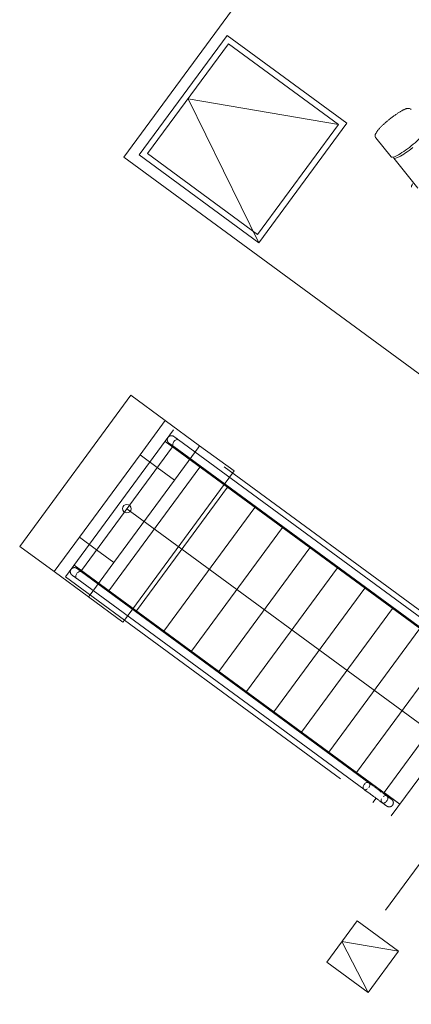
# Model space of a CAD drawing. Header units: metres. Extents: x 135583 to 135939, y 457896 to 458258.
# Tile 381 of 599: x 135789.38 to 135791.68, y 457962.13 to 457967.91. Entities that reach past the tile are written whole.
import ezdxf

# ---------------------------------------------------------------- set-up
doc = ezdxf.new("R2010")
doc.units = ezdxf.units.M
doc.linetypes.add('Hidden', pattern=[4, 2, -2])
doc.layers.add('NIEUWE INSTALLATIE', color=250, linetype='Continuous', lineweight=0)

msp = doc.modelspace()

# ---------------------------------------------------------------- linework, layer by layer
at = {"layer": 'NIEUWE INSTALLATIE'}
for p, q in [((135793.0993, 457971.3291), (135789.9909, 457967.0982)), ((135793.0993, 457971.3291), (135789.9909, 457967.0982)), ((135790.5969, 457967.8132), (135790.0818, 457967.1121)), ((135791.298, 457967.2981), (135790.5969, 457967.8132)), ((135790.3676, 457967.4419), (135791.2491, 457967.2906)), ((135790.7829, 457966.597), (135790.3676, 457967.4419)), ((135790.7829, 457966.597), (135791.298, 457967.2981)), ((135791.468, 457967.2117), (135791.5573, 457967.1002)), ((135789.9909, 457967.0982), (135792.0057, 457965.618)), ((135789.9909, 457967.0982), (135792.0057, 457965.618)), ((135790.0818, 457967.1121), (135790.7829, 457966.597)), ((135791.5728, 457967.0937), (135791.7144, 457966.9169)), ((135790.0327, 457965.7025), (135789.3814, 457964.8161)), ((135790.0327, 457965.7025), (135789.3814, 457964.8161)), ((135790.0327, 457965.7025), (135790.2342, 457965.5545)), ((135790.0327, 457965.7025), (135790.2342, 457965.5545)), ((135790.2342, 457965.5545), (135790.0862, 457965.353)), ((135790.2342, 457965.5545), (135790.0862, 457965.353)), ((135790.2342, 457965.5545), (135790.4357, 457965.4065)), ((135790.2342, 457965.5545), (135790.4357, 457965.4065)), ((135791.9956, 457964.2035), (135790.3117, 457965.4407)), ((135790.2757, 457965.3999), (135789.7429, 457964.6746)), ((135792.0339, 457964.1083), (135790.233, 457965.4313)), ((135790.2841, 457965.401), (135791.967, 457964.1646)), ((135790.4357, 457965.4065), (135790.4268, 457965.3944)), ((135790.4357, 457965.4065), (135790.4268, 457965.3944)), ((135790.4357, 457965.4065), (135790.6371, 457965.2585)), ((135790.4357, 457965.4065), (135790.6371, 457965.2585)), ((135789.7309, 457964.8695), (135790.0862, 457965.353)), ((135789.7309, 457964.8695), (135790.0862, 457965.353)), ((135790.0862, 457965.353), (135790.1869, 457965.279)), ((135790.0862, 457965.353), (135790.1869, 457965.279)), ((135790.4369, 457965.2815), (135789.904, 457964.5562)), ((135790.6283, 457965.2464), (135790.6371, 457965.2585)), ((135790.6283, 457965.2464), (135790.6371, 457965.2585)), ((135790.5981, 457965.1631), (135790.0652, 457964.4378)), ((135790.0093, 457965.0373), (135791.8749, 457963.6666)), ((135790.7593, 457965.0447), (135790.2264, 457964.3194)), ((135790.9204, 457964.9263), (135790.3876, 457964.201)), ((135789.7309, 457964.8695), (135789.5829, 457964.668)), ((135789.7309, 457964.8695), (135789.5829, 457964.668)), ((135789.8317, 457964.7955), (135789.7309, 457964.8695)), ((135789.8317, 457964.7955), (135789.7309, 457964.8695)), ((135789.5829, 457964.668), (135789.3814, 457964.8161)), ((135789.5829, 457964.668), (135789.3814, 457964.8161)), ((135791.0816, 457964.8079), (135790.5487, 457964.0826)), ((135789.7001, 457964.706), (135791.501, 457963.383)), ((135791.2428, 457964.6894), (135790.7099, 457963.9641)), ((135789.7844, 457964.52), (135789.5829, 457964.668)), ((135789.7844, 457964.52), (135789.5829, 457964.668)), ((135791.4277, 457963.4296), (135789.7439, 457964.6666)), ((135789.7153, 457964.6277), (135791.3981, 457963.3913)), ((135789.7933, 457964.5321), (135789.7844, 457964.52)), ((135789.7933, 457964.5321), (135789.7844, 457964.52)), ((135789.9859, 457964.372), (135789.7844, 457964.52)), ((135789.9859, 457964.372), (135789.7844, 457964.52)), ((135791.404, 457964.571), (135790.8711, 457963.8457)), ((135791.5651, 457964.4526), (135791.0323, 457963.7273)), ((135789.9859, 457964.372), (135789.9947, 457964.3841)), ((135789.9859, 457964.372), (135789.9947, 457964.3841)), ((135791.7263, 457964.3342), (135791.1935, 457963.6089)), ((135791.8875, 457964.2158), (135791.3546, 457963.4905)), ((135792.0487, 457964.0974), (135791.5158, 457963.3721)), ((135791.3981, 457963.3913), (135791.3986, 457963.391)), ((135791.501, 457963.383), (135791.4954, 457963.3753)), ((135791.501, 457963.383), (135791.6085, 457963.304)), ((135791.5158, 457963.3721), (135791.6085, 457963.304)), ((135791.4693, 457963.3398), (135791.4507, 457963.3145)), ((135791.3584, 457962.6191), (135791.1808, 457962.3773)), ((135791.6002, 457962.4415), (135791.3584, 457962.6191)), ((135791.4226, 457962.1997), (135791.2696, 457962.4982)), ((135791.6002, 457962.4415), (135791.2696, 457962.4982)), ((135791.4226, 457962.1997), (135791.6002, 457962.4415)), ((135791.1808, 457962.3773), (135791.4226, 457962.1997))]:
    msp.add_line(p, q, dxfattribs=at)
at = {"layer": 'NIEUWE INSTALLATIE', "linetype": 'Hidden'}
for p, q in [((135790.1307, 457967.1196), (135790.6044, 457967.7643)), ((135791.2491, 457967.2906), (135790.6044, 457967.7643)), ((135790.7754, 457966.6459), (135791.2491, 457967.2906)), ((135790.7754, 457966.6459), (135790.1307, 457967.1196)), ((135790.2833, 457965.4998), (135789.6498, 457964.6375)), ((135792.1917, 457964.0978), (135790.2833, 457965.4998)), ((135790.4268, 457965.3944), (135790.2876, 457965.205)), ((135790.4268, 457965.3944), (135790.2876, 457965.205)), ((135790.4268, 457965.3944), (135790.2876, 457965.205)), ((135790.4268, 457965.3944), (135790.2876, 457965.205)), ((135790.187, 457965.279), (135790.2876, 457965.205)), ((135790.187, 457965.279), (135790.2876, 457965.205)), ((135790.187, 457965.279), (135790.2876, 457965.205)), ((135790.187, 457965.279), (135790.2876, 457965.205)), ((135789.9948, 457964.3841), (135790.6282, 457965.2464)), ((135789.9948, 457964.3841), (135790.6282, 457965.2464)), ((135789.9948, 457964.3841), (135790.6282, 457965.2464)), ((135789.9948, 457964.3841), (135790.6282, 457965.2464)), ((135790.2876, 457965.205), (135789.9324, 457964.7215)), ((135790.2876, 457965.205), (135789.9324, 457964.7215)), ((135790.2876, 457965.205), (135789.9324, 457964.7215)), ((135790.2876, 457965.205), (135789.9324, 457964.7215)), ((135789.9324, 457964.7215), (135789.8317, 457964.7955)), ((135789.9324, 457964.7215), (135789.8317, 457964.7955)), ((135789.9324, 457964.7215), (135789.8317, 457964.7955)), ((135789.9324, 457964.7215), (135789.8317, 457964.7955)), ((135789.9324, 457964.7215), (135789.7933, 457964.5322)), ((135789.9324, 457964.7215), (135789.7933, 457964.5322)), ((135789.9324, 457964.7215), (135789.7933, 457964.5322)), ((135789.9324, 457964.7215), (135789.7933, 457964.5322)), ((135789.6498, 457964.6375), (135791.5582, 457963.2355)), ((135791.5582, 457963.2355), (135792.1917, 457964.0978)), ((135792.5311, 457964.0531), (135791.5246, 457962.6831)), ((135792.5311, 457964.0531), (135791.5246, 457962.6831)), ((135791.3584, 457962.6191), (135791.1808, 457962.3773)), ((135791.6002, 457962.4415), (135791.3584, 457962.6191)), ((135791.4226, 457962.1997), (135791.6002, 457962.4415)), ((135791.1808, 457962.3773), (135791.4226, 457962.1997))]:
    msp.add_line(p, q, dxfattribs=at)
at = {"layer": 'NIEUWE INSTALLATIE', "flags": 128}
for points in [[(135791.6756, 457967.378), (135791.6726, 457967.3809), (135791.6693, 457967.3831), (135791.666, 457967.3844), (135791.6629, 457967.385), (135791.66, 457967.3853), (135791.6573, 457967.3853), (135791.6548, 457967.385), (135791.6523, 457967.3846), (135791.6499, 457967.3841), (135791.6474, 457967.3834), (135791.6449, 457967.3826), (135791.6424, 457967.3817), (135791.6398, 457967.3807), (135791.6371, 457967.3796), (135791.6344, 457967.3784), (135791.6316, 457967.3771), (135791.6287, 457967.3757), (135791.6257, 457967.3741), (135791.6226, 457967.3725), (135791.6195, 457967.3708), (135791.6163, 457967.369), (135791.613, 457967.3671), (135791.6096, 457967.3651), (135791.6062, 457967.363), (135791.6028, 457967.3608), (135791.5992, 457967.3586), (135791.5957, 457967.3562), (135791.592, 457967.3538), (135791.5884, 457967.3513), (135791.5847, 457967.3488), (135791.5809, 457967.3461), (135791.5772, 457967.3435), (135791.5734, 457967.3407), (135791.5696, 457967.3379), (135791.5658, 457967.3351), (135791.562, 457967.3322), (135791.5582, 457967.3293), (135791.5544, 457967.3263), (135791.5506, 457967.3233), (135791.5496, 457967.3225)], [(135791.468, 457967.2117), (135791.4658, 457967.2152), (135791.4644, 457967.219), (135791.4639, 457967.2225), (135791.4639, 457967.2256), (135791.4643, 457967.2285), (135791.4649, 457967.2311), (135791.4657, 457967.2335), (135791.4666, 457967.2358), (135791.4677, 457967.2381), (135791.4689, 457967.2404), (135791.4702, 457967.2426), (135791.4716, 457967.2449), (135791.4731, 457967.2472), (135791.4748, 457967.2496), (135791.4766, 457967.252), (135791.4785, 457967.2545), (135791.4805, 457967.257), (135791.4827, 457967.2596), (135791.4849, 457967.2622), (135791.4873, 457967.2649), (135791.4897, 457967.2676), (135791.4923, 457967.2704), (135791.495, 457967.2732), (135791.4978, 457967.2761), (135791.5007, 457967.279), (135791.5036, 457967.282), (135791.5067, 457967.2849), (135791.5098, 457967.288), (135791.5131, 457967.291), (135791.5164, 457967.294), (135791.5197, 457967.2971), (135791.5232, 457967.3002), (135791.5267, 457967.3033), (135791.5302, 457967.3064), (135791.5338, 457967.3095), (135791.5375, 457967.3125), (135791.5411, 457967.3156), (135791.5449, 457967.3187), (135791.5486, 457967.3217), (135791.5496, 457967.3225)], [(135790.2559, 457965.4217), (135790.2552, 457965.4223), (135790.2544, 457965.4229), (135790.2537, 457965.4236), (135790.253, 457965.4242), (135790.2524, 457965.4249), (135790.2517, 457965.4257), (135790.2511, 457965.4264), (135790.2505, 457965.4272), (135790.25, 457965.428), (135790.2495, 457965.4288), (135790.249, 457965.4297), (135790.2486, 457965.4305), (135790.2482, 457965.4314), (135790.2478, 457965.4323), (135790.2474, 457965.4332), (135790.2471, 457965.4341), (135790.2469, 457965.435), (135790.2467, 457965.436), (135790.2465, 457965.4369), (135790.2463, 457965.4379), (135790.2462, 457965.4388), (135790.2461, 457965.4398), (135790.2461, 457965.4408), (135790.2461, 457965.4417), (135790.2461, 457965.4427), (135790.2462, 457965.4437), (135790.2463, 457965.4446), (135790.2465, 457965.4456), (135790.2467, 457965.4465), (135790.2469, 457965.4475), (135790.2472, 457965.4484), (135790.2475, 457965.4493), (135790.2478, 457965.4502), (135790.2482, 457965.4511), (135790.2486, 457965.452), (135790.2491, 457965.4528), (135790.2496, 457965.4537), (135790.2499, 457965.4543)], [(135790.2517, 457965.4566), (135790.252, 457965.457), (135790.2526, 457965.4577), (135790.2533, 457965.4584), (135790.254, 457965.4591), (135790.2547, 457965.4597), (135790.2555, 457965.4603), (135790.2563, 457965.4609), (135790.2571, 457965.4614), (135790.2579, 457965.4619), (135790.2587, 457965.4624), (135790.2596, 457965.4629), (135790.2604, 457965.4633), (135790.2613, 457965.4636), (135790.2622, 457965.464), (135790.2632, 457965.4643), (135790.2641, 457965.4645), (135790.265, 457965.4648), (135790.266, 457965.465), (135790.2669, 457965.4651), (135790.2679, 457965.4652), (135790.2689, 457965.4653), (135790.2698, 457965.4653), (135790.2708, 457965.4653), (135790.2717, 457965.4653), (135790.2727, 457965.4652), (135790.2737, 457965.4651), (135790.2746, 457965.4649), (135790.2756, 457965.4647), (135790.2765, 457965.4645), (135790.2774, 457965.4642), (135790.2784, 457965.4639), (135790.2793, 457965.4636), (135790.2801, 457965.4632), (135790.281, 457965.4628), (135790.2819, 457965.4623), (135790.2827, 457965.4619), (135790.2835, 457965.4613), (135790.2843, 457965.4608), (135790.2845, 457965.4606)], [(135790.2845, 457965.4606), (135790.2846, 457965.4606), (135790.2848, 457965.4605), (135790.2851, 457965.4602), (135790.2856, 457965.4599), (135790.2861, 457965.4595), (135790.2868, 457965.4589), (135790.2877, 457965.4583), (135790.2886, 457965.4576), (135790.2897, 457965.4568), (135790.2901, 457965.4565)], [(135790.3117, 457965.4407), (135790.3099, 457965.442), (135790.3075, 457965.4437), (135790.3053, 457965.4454), (135790.3032, 457965.4469), (135790.3012, 457965.4484), (135790.2993, 457965.4498), (135790.2975, 457965.4511), (135790.2958, 457965.4524), (135790.2942, 457965.4535), (135790.2927, 457965.4546), (135790.2914, 457965.4556), (135790.2901, 457965.4565), (135790.289, 457965.4574), (135790.288, 457965.4581), (135790.2871, 457965.4587), (135790.2864, 457965.4593), (135790.2858, 457965.4597), (135790.2853, 457965.4601), (135790.2849, 457965.4604), (135790.2847, 457965.4606), (135790.2845, 457965.4606)], [(135790.2611, 457965.4179), (135790.2602, 457965.4186), (135790.2592, 457965.4193), (135790.2584, 457965.4199), (135790.2576, 457965.4205), (135790.2571, 457965.4209), (135790.2566, 457965.4212), (135790.2562, 457965.4215), (135790.256, 457965.4217), (135790.2559, 457965.4217)], [(135790.2559, 457965.4217), (135790.256, 457965.4217), (135790.2562, 457965.4215), (135790.2565, 457965.4213), (135790.257, 457965.421), (135790.2575, 457965.4205), (135790.2582, 457965.42), (135790.2591, 457965.4194), (135790.26, 457965.4187), (135790.2611, 457965.4179), (135790.2623, 457965.417), (135790.2636, 457965.4161), (135790.265, 457965.415), (135790.2666, 457965.4139), (135790.2682, 457965.4127), (135790.27, 457965.4114), (135790.2719, 457965.41), (135790.2739, 457965.4085), (135790.2759, 457965.407), (135790.2781, 457965.4054), (135790.2804, 457965.4038), (135790.2827, 457965.402), (135790.2836, 457965.4014)], [(135789.6833, 457964.683), (135789.6836, 457964.6833), (135789.6842, 457964.6841), (135789.6849, 457964.6847), (135789.6856, 457964.6854), (135789.6863, 457964.686), (135789.6871, 457964.6866), (135789.6879, 457964.6872), (135789.6887, 457964.6878), (135789.6895, 457964.6883), (135789.6903, 457964.6888), (135789.6912, 457964.6892), (135789.6921, 457964.6896), (135789.693, 457964.69), (135789.6939, 457964.6903), (135789.6948, 457964.6906), (135789.6957, 457964.6909), (135789.6966, 457964.6911), (135789.6976, 457964.6913), (135789.6985, 457964.6915), (135789.6995, 457964.6916), (135789.7005, 457964.6916), (135789.7014, 457964.6917), (135789.7024, 457964.6917), (135789.7034, 457964.6916), (135789.7043, 457964.6916), (135789.7053, 457964.6914), (135789.7062, 457964.6913), (135789.7072, 457964.6911), (135789.7081, 457964.6908), (135789.709, 457964.6906), (135789.71, 457964.6903), (135789.7109, 457964.6899), (135789.7118, 457964.6896), (135789.7126, 457964.6891), (135789.7135, 457964.6887), (135789.7143, 457964.6882), (135789.7151, 457964.6877), (135789.7159, 457964.6871), (135789.7161, 457964.687)], [(135789.6875, 457964.6481), (135789.6868, 457964.6487), (135789.686, 457964.6493), (135789.6853, 457964.6499), (135789.6846, 457964.6506), (135789.684, 457964.6513), (135789.6833, 457964.652), (135789.6827, 457964.6528), (135789.6822, 457964.6536), (135789.6816, 457964.6544), (135789.6811, 457964.6552), (135789.6806, 457964.656), (135789.6802, 457964.6569), (135789.6798, 457964.6577), (135789.6794, 457964.6586), (135789.6791, 457964.6595), (135789.6788, 457964.6605), (135789.6785, 457964.6614), (135789.6783, 457964.6623), (135789.6781, 457964.6633), (135789.6779, 457964.6642), (135789.6778, 457964.6652), (135789.6777, 457964.6661), (135789.6777, 457964.6671), (135789.6777, 457964.6681), (135789.6777, 457964.669), (135789.6778, 457964.67), (135789.6779, 457964.671), (135789.6781, 457964.6719), (135789.6783, 457964.6729), (135789.6785, 457964.6738), (135789.6788, 457964.6747), (135789.6791, 457964.6756), (135789.6794, 457964.6766), (135789.6798, 457964.6774), (135789.6802, 457964.6783), (135789.6807, 457964.6792), (135789.6812, 457964.68), (135789.6815, 457964.6806)], [(135789.6875, 457964.6481), (135789.6876, 457964.648), (135789.6878, 457964.6479), (135789.6881, 457964.6476), (135789.6886, 457964.6473), (135789.6892, 457964.6469), (135789.6899, 457964.6464), (135789.6907, 457964.6458), (135789.6916, 457964.6451), (135789.6927, 457964.6443), (135789.6939, 457964.6434), (135789.6952, 457964.6424), (135789.6967, 457964.6414), (135789.6982, 457964.6402), (135789.6999, 457964.639), (135789.7016, 457964.6377), (135789.7035, 457964.6363), (135789.7055, 457964.6349), (135789.7076, 457964.6334), (135789.7097, 457964.6318), (135789.712, 457964.6301), (135789.7143, 457964.6284), (135789.7153, 457964.6277)], [(135789.6927, 457964.6443), (135789.6918, 457964.6449), (135789.6908, 457964.6457), (135789.69, 457964.6463), (135789.6893, 457964.6468), (135789.6887, 457964.6472), (135789.6882, 457964.6476), (135789.6879, 457964.6478), (135789.6876, 457964.648), (135789.6876, 457964.6481)], [(135789.7161, 457964.687), (135789.7162, 457964.6869), (135789.7164, 457964.6868), (135789.7167, 457964.6866), (135789.7172, 457964.6862), (135789.7178, 457964.6858), (135789.7185, 457964.6853), (135789.7193, 457964.6847), (135789.7202, 457964.684), (135789.7213, 457964.6832), (135789.7217, 457964.6829)], [(135789.7439, 457964.6666), (135789.7415, 457964.6684), (135789.7392, 457964.6701), (135789.737, 457964.6717), (135789.7348, 457964.6733), (135789.7328, 457964.6747), (135789.7309, 457964.6761), (135789.7291, 457964.6775), (135789.7274, 457964.6787), (135789.7258, 457964.6799), (135789.7243, 457964.681), (135789.723, 457964.682), (135789.7217, 457964.6829), (135789.7206, 457964.6837), (135789.7196, 457964.6844), (135789.7188, 457964.6851), (135789.718, 457964.6856), (135789.7174, 457964.6861), (135789.7169, 457964.6865), (135789.7165, 457964.6867), (135789.7163, 457964.6869), (135789.7162, 457964.687)], [(135789.7152, 457964.6277), (135789.7147, 457964.6281), (135789.7144, 457964.6284)], [(135791.5607, 457963.3318), (135791.5606, 457963.3319), (135791.5604, 457963.332), (135791.5601, 457963.3323), (135791.5597, 457963.3326), (135791.5591, 457963.333), (135791.5584, 457963.3335), (135791.5576, 457963.3341), (135791.5566, 457963.3348), (135791.5555, 457963.3356), (135791.5543, 457963.3365), (135791.553, 457963.3375), (135791.5516, 457963.3385), (135791.55, 457963.3397), (135791.5484, 457963.3409), (135791.5466, 457963.3422), (135791.5448, 457963.3436), (135791.5428, 457963.345), (135791.5407, 457963.3465), (135791.5385, 457963.3481), (135791.5363, 457963.3498), (135791.5339, 457963.3515), (135791.5315, 457963.3533), (135791.5289, 457963.3552), (135791.5263, 457963.3571), (135791.5237, 457963.3591), (135791.5209, 457963.3611), (135791.5181, 457963.3631), (135791.5152, 457963.3652), (135791.5123, 457963.3674), (135791.5093, 457963.3696), (135791.5063, 457963.3718), (135791.5032, 457963.3741), (135791.5001, 457963.3763), (135791.497, 457963.3787), (135791.4938, 457963.381), (135791.4906, 457963.3833), (135791.4874, 457963.3857), (135791.4842, 457963.388), (135791.481, 457963.3904), (135791.4778, 457963.3928), (135791.4745, 457963.3951), (135791.4713, 457963.3975), (135791.4681, 457963.3998), (135791.465, 457963.4022), (135791.4618, 457963.4045), (135791.4587, 457963.4068), (135791.4556, 457963.4091), (135791.4525, 457963.4113), (135791.4495, 457963.4135), (135791.4466, 457963.4157), (135791.4437, 457963.4178), (135791.4408, 457963.4199), (135791.438, 457963.4219), (135791.4353, 457963.4239), (135791.4327, 457963.4259), (135791.4301, 457963.4278), (135791.4277, 457963.4295)], [(135791.3986, 457963.391), (135791.4011, 457963.3891), (135791.4037, 457963.3873), (135791.4063, 457963.3853), (135791.409, 457963.3834), (135791.4118, 457963.3813), (135791.4146, 457963.3792), (135791.4175, 457963.3771), (135791.4204, 457963.3749), (135791.4234, 457963.3727), (135791.4265, 457963.3705), (135791.4296, 457963.3682), (135791.4327, 457963.3659), (135791.4358, 457963.3636), (135791.439, 457963.3613), (135791.4422, 457963.359), (135791.4454, 457963.3566), (135791.4486, 457963.3542), (135791.4519, 457963.3519), (135791.4551, 457963.3495), (135791.4583, 457963.3471), (135791.4615, 457963.3448), (135791.4647, 457963.3424), (135791.4679, 457963.3401), (135791.471, 457963.3378), (135791.4741, 457963.3355), (135791.4772, 457963.3333), (135791.4802, 457963.331), (135791.4832, 457963.3288), (135791.4862, 457963.3267), (135791.489, 457963.3246), (135791.4919, 457963.3225), (135791.4946, 457963.3205), (135791.4973, 457963.3185), (135791.4999, 457963.3166), (135791.5025, 457963.3147), (135791.5049, 457963.3129), (135791.5073, 457963.3111), (135791.5096, 457963.3095), (135791.5118, 457963.3079), (135791.5138, 457963.3063), (135791.5158, 457963.3049), (135791.5177, 457963.3035), (135791.5195, 457963.3022), (135791.5212, 457963.3009), (135791.5228, 457963.2998), (135791.5242, 457963.2987), (135791.5255, 457963.2977), (135791.5267, 457963.2968), (135791.5278, 457963.296), (135791.5288, 457963.2953), (135791.5297, 457963.2947), (135791.5304, 457963.2942), (135791.531, 457963.2937), (135791.5315, 457963.2934), (135791.5318, 457963.2931), (135791.532, 457963.293), (135791.5321, 457963.2929)], [(135791.5556, 457963.3356), (135791.5562, 457963.3351), (135791.5572, 457963.3344), (135791.5581, 457963.3337), (135791.5588, 457963.3332), (135791.5595, 457963.3327), (135791.56, 457963.3324), (135791.5603, 457963.3321), (135791.5606, 457963.3319), (135791.5607, 457963.3318)], [(135791.5607, 457963.3318), (135791.5615, 457963.3312), (135791.5622, 457963.3306), (135791.5629, 457963.33), (135791.5636, 457963.3293), (135791.5643, 457963.3286), (135791.5649, 457963.3279), (135791.5655, 457963.3271), (135791.5661, 457963.3263), (135791.5666, 457963.3255), (135791.5672, 457963.3247), (135791.5676, 457963.3239), (135791.5681, 457963.323), (135791.5685, 457963.3222), (135791.5689, 457963.3213), (135791.5692, 457963.3204), (135791.5695, 457963.3194), (135791.5698, 457963.3185), (135791.57, 457963.3176), (135791.5702, 457963.3166), (135791.5703, 457963.3157), (135791.5704, 457963.3147), (135791.5705, 457963.3138), (135791.5705, 457963.3128), (135791.5705, 457963.3118), (135791.5705, 457963.3109), (135791.5704, 457963.3099), (135791.5703, 457963.3089), (135791.5701, 457963.308), (135791.57, 457963.307), (135791.5697, 457963.3061), (135791.5695, 457963.3052), (135791.5691, 457963.3043), (135791.5688, 457963.3033), (135791.5684, 457963.3025), (135791.568, 457963.3016), (135791.5676, 457963.3007), (135791.5671, 457963.2999), (135791.5666, 457963.2991), (135791.566, 457963.2983), (135791.5659, 457963.2981)], [(135791.5321, 457963.2929), (135791.532, 457963.293), (135791.5318, 457963.2931), (135791.5315, 457963.2933), (135791.5311, 457963.2937), (135791.5305, 457963.2941), (135791.5298, 457963.2946), (135791.529, 457963.2952), (135791.528, 457963.2959), (135791.5269, 457963.2967), (135791.5268, 457963.2968)], [(135791.5659, 457963.2981), (135791.5653, 457963.2973), (135791.5647, 457963.2966), (135791.564, 457963.2958), (135791.5633, 457963.2952), (135791.5626, 457963.2945), (135791.5619, 457963.2939), (135791.5612, 457963.2933), (135791.5604, 457963.2927), (135791.5596, 457963.2921), (135791.5588, 457963.2916), (135791.5579, 457963.2911), (135791.5571, 457963.2907), (135791.5562, 457963.2903), (135791.5553, 457963.2899), (135791.5544, 457963.2896), (135791.5535, 457963.2893), (135791.5525, 457963.289), (135791.5516, 457963.2888), (135791.5507, 457963.2886), (135791.5497, 457963.2884), (135791.5487, 457963.2883), (135791.5478, 457963.2883), (135791.5468, 457963.2882), (135791.5459, 457963.2882), (135791.5449, 457963.2883), (135791.5439, 457963.2883), (135791.543, 457963.2885), (135791.542, 457963.2886), (135791.5411, 457963.2888), (135791.5401, 457963.2891), (135791.5392, 457963.2893), (135791.5383, 457963.2896), (135791.5374, 457963.29), (135791.5365, 457963.2903), (135791.5356, 457963.2908), (135791.5348, 457963.2912), (135791.5339, 457963.2917), (135791.5331, 457963.2922), (135791.5323, 457963.2928), (135791.5321, 457963.2929)]]:
    msp.add_lwpolyline(points, dxfattribs=at)
at = {"layer": 'NIEUWE INSTALLATIE', "linetype": 'Hidden'}
msp.add_arc((135798.2011, 457959.0189), 6.75, 149.43517, 323.721, dxfattribs=at)
msp.add_arc((135798.2011, 457959.0189), 6.75, 149.43517, 323.721, dxfattribs=at)
at = {"layer": 'NIEUWE INSTALLATIE'}
for centre, major_axis, start_param, end_param in [((135791.6611, 457967.1834), (0.1038, 0.0832), 4.712389, 6.425985), ((135791.6611, 457967.1834), (0.1038, 0.0832), 2.998793, 4.712389), ((135791.6703, 457967.1718), (0.0976, 0.0781), 2.964339, 4.712389), ((135791.7948, 457967.0164), (0.1171, 0.0938), 2.617994, 3.141593)]:
    msp.add_ellipse(centre, major_axis=major_axis, ratio=0.173648, start_param=start_param, end_param=end_param, dxfattribs=at)
msp.add_ellipse((135790.0093, 457965.0373), major_axis=(-0.0094, 0.0232), ratio=1, dxfattribs=at)
for points, knots in [([(135790.3122, 457965.4403), (135790.3105, 457965.4416), (135790.3063, 457965.4431), (135790.2987, 457965.442), (135790.2909, 457965.4377), (135790.2865, 457965.4332), (135790.2846, 457965.4306)], [0.5000136, 0.5000136, 0.5000136, 0.5000136, 0.625, 0.75, 0.875, 1, 1, 1, 1]), ([(135790.2846, 457965.4306), (135790.2828, 457965.4281), (135790.2797, 457965.4224), (135790.2779, 457965.4138), (135790.2792, 457965.4062), (135790.2819, 457965.4026), (135790.2836, 457965.4014)], [0, 0, 0, 0, 0.125, 0.25, 0.375, 0.4999864, 0.4999864, 0.4999864, 0.4999864]), ([(135791.3996, 457963.4202), (135791.3978, 457963.4177), (135791.3947, 457963.4121), (135791.3929, 457963.4034), (135791.3942, 457963.3958), (135791.3969, 457963.3922), (135791.3986, 457963.391)], [-1, -1, -1, -1, -0.875, -0.75, -0.625, -0.5000136, -0.5000136, -0.5000136, -0.5000136]), ([(135791.4272, 457963.4299), (135791.4255, 457963.4312), (135791.4213, 457963.4327), (135791.4137, 457963.4316), (135791.4059, 457963.4273), (135791.4015, 457963.4228), (135791.3996, 457963.4202)], [-0.4999864, -0.4999864, -0.4999864, -0.4999864, -0.375, -0.25, -0.125, 0, 0, 0, 0])]:
    msp.add_open_spline(points, degree=3, knots=knots, dxfattribs=at)
for points in [[(135789.7178, 457964.6263), (135789.716, 457964.627), (135789.7128, 457964.6293), (135789.7101, 457964.6349), (135789.7098, 457964.6421), (135789.7118, 457964.6498), (135789.7146, 457964.6547), (135789.7162, 457964.6569)], [(135789.7162, 457964.6569), (135789.7179, 457964.6592), (135789.7218, 457964.6633), (135789.7285, 457964.6676), (135789.7354, 457964.6694), (135789.7416, 457964.6685), (135789.7447, 457964.6662), (135789.7459, 457964.6646)], [(135791.4262, 457963.4007), (135791.4281, 457963.4032), (135791.4311, 457963.4088), (135791.4329, 457963.4175), (135791.4317, 457963.425), (135791.429, 457963.4286), (135791.4272, 457963.4299)], [(135791.3986, 457963.391), (135791.4004, 457963.3897), (135791.4046, 457963.3881), (135791.4121, 457963.3893), (135791.4174, 457963.3919), (135791.4197, 457963.394)], [(135791.532, 457963.323), (135791.5303, 457963.3207), (135791.5265, 457963.3166), (135791.5197, 457963.3123), (135791.5128, 457963.3105), (135791.5067, 457963.3114), (135791.502, 457963.3149), (135791.4993, 457963.3205), (135791.4989, 457963.3276), (135791.5003, 457963.3327), (135791.5014, 457963.3352)], [(135791.5111, 457963.3485), (135791.5132, 457963.3503), (135791.5177, 457963.3531), (135791.5245, 457963.3549), (135791.5307, 457963.354), (135791.5354, 457963.3506), (135791.5381, 457963.3449), (135791.5385, 457963.3379), (135791.5364, 457963.3301), (135791.5337, 457963.3252), (135791.532, 457963.323)]]:
    msp.add_open_spline(points, degree=3, dxfattribs=at)

doc.saveas('drawing.dxf')
